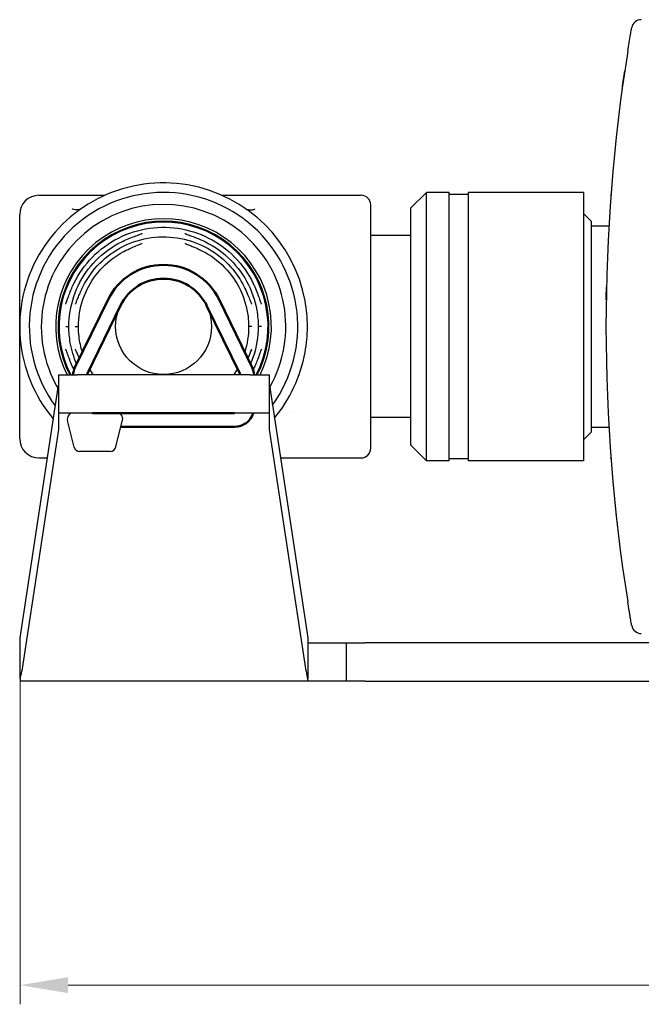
# Model space of a CAD drawing. Header units: millimetres. Extents: x 399 to 6233, y -1870 to 1602.
# Tile 520 of 656: x 5938 to 5971, y -138 to -87. Entities that reach past the tile are written whole.
import ezdxf

# ---------------------------------------------------------------- set-up
doc = ezdxf.new("R2010")
doc.units = ezdxf.units.MM
for name, color, linetype, lineweight in [('AM_0', 7, 'Continuous', 50), ('AM_5', 3, 'Continuous', 25), ('可見 (ISO)', 7, 'Continuous', 25)]:
    doc.layers.add(name, color=color, linetype=linetype, lineweight=lineweight)
doc.styles.add('尺寸標註', font='romans.shx', dxfattribs={"bigfont": 'CHINESET.SHX'})
doc.dimstyles.new('CNS1$0', dxfattribs={"dimtxt": 2.5, "dimasz": 2.5, "dimexe": 1, "dimexo": 1, "dimgap": 1.5, "dimtad": 1, "dimtoh": 1, "dimdec": 1, "dimdsep": 46, "dimtxsty": '尺寸標註', "dimcen": 0, "dimclrd": 2, "dimclre": 2, "dimclrt": 1, "dimadec": 0, "dimazin": 2, "dimtp": 0.1, "dimtm": 0.1, "dimtfac": 0.71, "dimtdec": 1, "dimtmove": 0, "dimatfit": 0, "dimfxl": 0, "dimlwd": 13, "dimlwe": 13, "dimarcsym": 0})

# ---------------------------------------------------------------- blocks, each defined once
blk = doc.blocks.new('*D332')
at = {"layer": 'AM_5', "color": 2, "lineweight": 13}
for p, q in [((6099.13, -103.796), (6099.13, -138.156)), ((5938.43, -120.028), (5938.43, -138.156)), ((6096.63, -137.156), (5940.93, -137.156))]:
    blk.add_line(p, q, dxfattribs=at)
at = {"layer": 'AM_5', "color": 2, "lineweight": -2}
for points in [[(5940.93, -136.739), (5940.93, -137.573), (5938.43, -137.156)], [(6096.63, -136.739), (6096.63, -137.573), (6099.13, -137.156)]]:
    blk.add_solid(points, dxfattribs=at)
at = {"layer": 'Defpoints', "color": 0, "lineweight": -2}
for p in [(6099.13, -102.796), (5938.43, -119.028), (5938.43, -137.156)]:
    blk.add_point(p, dxfattribs=at)
at = {"layer": 'AM_5', "color": 1, "insert": (6018.78, -134.406), "char_height": 2.5, "attachment_point": 5, "style": '尺寸標註'}
blk.add_mtext('160.7', dxfattribs=at)

msp = doc.modelspace()

# ---------------------------------------------------------------- linework, layer by layer
for p, q in [((5943.479, -107.307), (5941.189, -107.307)), ((5943.436, -107.307), (5941.232, -107.307)), ((5941.246, -109.092), (5940.901, -107.692)), ((5943.428, -109.066), (5943.773, -107.666)), ((5943.134, -109.307), (5941.534, -109.307))]:
    msp.add_line(p, q)
for centre, start, end in [((5941.189, -107.607), 90, 196.3206), ((5943.479, -107.607), 348.6901, 90), ((5941.534, -109.007), 196.3206, 270), ((5943.134, -109.007), 270, 348.6901)]:
    msp.add_arc(centre, 0.3, start, end)
at = {"layer": 'AM_0'}
for p, q in [((5941.292, -104.929), (5943.014, -101.388)), ((5941.94, -105.244), (5943.661, -101.703)), ((5949.879, -105.244), (5948.158, -101.703)), ((5950.557, -104.992), (5948.806, -101.388)), ((5941.189, -107.306), (5941.189, -107.307)), ((5941.91, -107.307), (5941.91, -107.306)), ((5942.21, -107.306), (5949.466, -107.306)), ((5943.685, -107.306), (5949.61, -107.306)), ((5943.685, -108.026), (5949.61, -108.026))]:
    msp.add_line(p, q, dxfattribs=at)
for centre, radius, start, end in [((5945.91, -102.796), 3.22, 25.9246, 154.0754), ((5945.91, -102.796), 2.5, 25.9246, 154.0754), ((5942.21, -105.375), 1.02, 154.0754, 176.1182), ((5942.21, -105.375), 0.3, 154.0754, 166.6926), ((5949.61, -105.375), 0.3, 13.3074, 25.9246), ((5949.61, -105.375), 1.02, 3.8818, 25.9246), ((5949.61, -107.006), 1.02, 270, 342.8954)]:
    msp.add_arc(centre, radius, start, end, dxfattribs=at)
at = {"layer": '可見 (ISO)'}
for p, q in [((5939.41, -95.946), (5942.855, -95.946)), ((5948.964, -95.946), (5956.21, -95.946)), ((5958.81, -96.601), (5959.615, -95.796)), ((5959.615, -109.796), (5959.615, -95.796)), ((5960.81, -95.796), (5959.615, -95.796)), ((5960.81, -109.796), (5960.81, -95.796)), ((5961.81, -95.896), (5960.81, -95.896)), ((5961.81, -109.796), (5961.81, -95.796)), ((5967.81, -95.796), (5961.81, -95.796)), ((5967.81, -95.796), (5967.81, -109.796)), ((5956.71, -109.146), (5956.71, -96.446)), ((5969.21, -96.296), (5969.21, -96.314)), ((5969.211, -96.296), (5969.21, -96.296)), ((5938.41, -99.601), (5938.41, -96.946)), ((5958.81, -108.991), (5958.81, -96.601)), ((5968.21, -97.296), (5967.81, -96.896)), ((5968.21, -97.296), (5968.21, -108.296)), ((5968.21, -97.546), (5969.13, -97.546)), ((5944.725, -98.092), (5944.725, -98.092)), ((5947.034, -97.947), (5947.034, -97.947)), ((5947.094, -98.092), (5947.094, -98.092)), ((5958.81, -98.046), (5956.71, -98.046)), ((5947.045, -98.463), (5947.045, -98.463)), ((5952.71, -98.346), (5952.71, -98.346)), ((5953.01, -98.718), (5953.01, -98.718)), ((5938.41, -102.796), (5938.41, -99.601)), ((5953.01, -100.379), (5953.01, -100.379)), ((5940.965, -101.546), (5940.965, -101.546)), ((5941.33, -101.602), (5941.33, -101.602)), ((5950.855, -101.546), (5950.855, -101.546)), ((5940.81, -102.796), (5940.973, -102.796)), ((5941.31, -102.796), (5941.472, -102.796)), ((5941.473, -102.796), (5941.472, -102.796)), ((5950.509, -102.796), (5950.347, -102.796)), ((5950.347, -102.796), (5950.347, -102.796)), ((5951.009, -102.796), (5950.846, -102.796)), ((5950.846, -102.796), (5950.846, -102.796)), ((5940.965, -104.046), (5940.965, -104.046)), ((5950.489, -103.99), (5950.489, -103.99)), ((5950.855, -104.046), (5950.855, -104.046)), ((5940.43, -105.314), (5941.43, -105.314)), ((5940.43, -105.314), (5940.43, -107.314)), ((5950.43, -105.314), (5941.43, -105.314)), ((5950.43, -105.314), (5951.43, -105.314)), ((5951.43, -107.314), (5951.43, -105.314)), ((5953.01, -105.213), (5953.01, -105.213)), ((5938.41, -108.646), (5938.41, -105.991)), ((5938.43, -119.028), (5940.43, -105.85)), ((5951.43, -105.85), (5953.43, -119.028)), ((5941.43, -107.314), (5940.43, -107.314)), ((5940.43, -107.314), (5940.43, -107.582)), ((5950.43, -107.314), (5941.43, -107.314)), ((5951.43, -107.314), (5950.43, -107.314)), ((5951.43, -107.582), (5951.43, -107.314)), ((5952.71, -107.246), (5952.71, -107.246)), ((5953.01, -106.874), (5953.01, -106.874)), ((5940.43, -107.582), (5940.43, -108.159)), ((5951.43, -108.159), (5951.43, -107.582)), ((5958.81, -107.546), (5956.71, -107.546)), ((5940.43, -108.159), (5938.517, -120.76)), ((5953.342, -120.76), (5951.43, -108.159)), ((5968.21, -108.296), (5967.81, -108.696)), ((5968.21, -108.046), (5969.13, -108.046)), ((5958.81, -108.991), (5959.615, -109.796)), ((5969.21, -109.278), (5969.21, -109.296)), ((5969.211, -109.296), (5969.21, -109.296)), ((5939.41, -109.646), (5939.853, -109.646)), ((5952.006, -109.646), (5956.21, -109.646)), ((5960.81, -109.796), (5959.615, -109.796)), ((5961.81, -109.696), (5960.81, -109.696)), ((5967.81, -109.796), (5961.81, -109.796)), ((5938.43, -121.169), (5938.43, -119.028)), ((5953.43, -119.028), (5953.43, -121.169)), ((5953.43, -119.296), (5955.43, -119.296)), ((5955.43, -119.296), (5956.43, -119.296)), ((5955.43, -119.296), (5955.43, -121.296)), ((5974.43, -119.296), (5956.43, -119.296)), ((5938.43, -121.169), (5938.43, -121.296)), ((5953.43, -121.296), (5953.43, -121.169)), ((5953.43, -121.296), (5938.43, -121.296)), ((5955.43, -121.296), (5953.43, -121.296)), ((5956.43, -121.296), (5955.43, -121.296)), ((5956.43, -121.296), (6054.43, -121.296))]:
    msp.add_line(p, q, dxfattribs=at)
msp.add_circle((5945.91, -102.796), 2.5, dxfattribs=at)
for centre, radius, start, end in [((5970.812, -87.283), 0.5, 89, 170.1847), ((5945.91, -102.796), 7.5, 10.3509, 219.9714), ((5939.41, -96.946), 1, 90, 180), ((5945.91, -102.796), 7, 324.206, 216.2546), ((5956.21, -96.446), 0.5, 0, 90), ((5945.91, -102.796), 6.375, 330.2766, 210.2927), ((5945.91, -102.796), 5.625, 333.4079, 206.5921), ((5945.91, -102.796), 5.5, 332.7542, 207.2458), ((5945.91, -102.796), 5.45, 332.4832, 207.5168), ((5945.91, -102.796), 7.5, 320.4327, 349.6491), ((5939.41, -108.646), 1, 180, 270), ((5956.21, -109.146), 0.5, 270, 0), ((5970.812, -118.309), 0.5, 189.8153, 271)]:
    msp.add_arc(centre, radius, start, end, dxfattribs=at)
for centre, major_axis, ratio, start_param, end_param in [((6060.452, -102.796), (0, 91.486), 0.999849, 1.413344, 1.728248), ((5938.342, -117.296), (0, -4), 0.087622, 0.25268, 0.523599), ((5953.517, -117.296), (0, 4), 0.087622, 2.617994, 2.888912)]:
    msp.add_ellipse(centre, major_axis=major_axis, ratio=ratio, start_param=start_param, end_param=end_param, dxfattribs=at)
for points, knots in [([(5970.111, -88.451), (5970.137, -88.286), (5970.164, -88.123), (5970.188, -87.973), (5970.213, -87.823), (5970.236, -87.684), (5970.256, -87.568), (5970.266, -87.509), (5970.275, -87.456), (5970.282, -87.41), (5970.29, -87.365), (5970.297, -87.326), (5970.302, -87.294), (5970.313, -87.231), (5970.319, -87.198), (5970.319, -87.198)], [0, 0, 0, 0, 0.000496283, 0.000496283, 0.000496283, 0.000992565, 0.000992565, 0.000992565, 0.001242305, 0.001242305, 0.001242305, 0.001488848, 0.001488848, 0.001488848, 0.00198513, 0.00198513, 0.00198513, 0.00198513]), ([(5969.819, -90.431), (5969.858, -90.142), (5969.9, -89.848), (5969.945, -89.536), (5969.95, -89.504), (5969.955, -89.472)], [0, 0, 0, 0, 0.08760995, 0.08760995, 0.09772978, 0.09772978, 0.09772978, 0.09772978]), ([(5969.507, -92.987), (5969.507, -92.987), (5969.507, -92.987), (5969.507, -92.986), (5969.507, -92.985), (5969.507, -92.983), (5969.507, -92.982), (5969.508, -92.981)], [0.02995296, 0.02995296, 0.02995296, 0.02995296, 0.03266965, 0.03266965, 0.04118502, 0.04118502, 0.04704465, 0.04704465, 0.04704465, 0.04704465]), ([(5969.496, -93.088), (5969.496, -93.088), (5969.496, -93.088), (5969.496, -93.087), (5969.496, -93.086), (5969.496, -93.084), (5969.497, -93.083), (5969.497, -93.081)], [0.02997514, 0.02997514, 0.02997514, 0.02997514, 0.03261946, 0.03261946, 0.04097847, 0.04097847, 0.04707143, 0.04707143, 0.04707143, 0.04707143]), ([(5969.236, -95.946), (5969.236, -95.945), (5969.236, -95.945), (5969.237, -95.944), (5969.237, -95.943), (5969.237, -95.939), (5969.237, -95.937), (5969.238, -95.928), (5969.238, -95.924), (5969.238, -95.92), (5969.238, -95.919), (5969.238, -95.919)], [0, 0, 0, 0, 0.00097656, 0.00097656, 0.00488283, 0.00488283, 0.01269545, 0.01269545, 0.04395329, 0.04395329, 0.05714808, 0.05714808, 0.05714808, 0.05714808]), ([(5941.638, -96.632), (5941.57, -96.678), (5941.492, -96.704), (5941.333, -96.711), (5941.255, -96.698), (5941.164, -96.665), (5941.153, -96.661), (5941.141, -96.656)], [-0.07067013, -0.07067013, -0.07067013, -0.07067013, -0.03295236, -0.03295236, 0, 0, 0.00471986, 0.00471986, 0.00471986, 0.00471986]), ([(5950.182, -96.632), (5950.216, -96.655), (5950.252, -96.673), (5950.291, -96.686), (5950.31, -96.692), (5950.33, -96.697), (5950.35, -96.701), (5950.37, -96.705), (5950.39, -96.707), (5950.412, -96.708), (5950.499, -96.712), (5950.59, -96.693), (5950.678, -96.656)], [0, 0, 0, 0, 0.25, 0.25, 0.25, 0.375, 0.375, 0.375, 0.5, 0.5, 0.5, 1, 1, 1, 1]), ([(5941.152, -100.729), (5941.374, -100.219), (5941.683, -99.738), (5942.433, -98.908), (5942.885, -98.548), (5943.866, -97.999), (5944.409, -97.802), (5945.514, -97.597), (5946.092, -97.585), (5947.205, -97.745), (5947.756, -97.919), (5948.759, -98.428), (5949.224, -98.769), (5950.011, -99.573), (5950.343, -100.046), (5950.615, -100.611), (5950.642, -100.67), (5950.668, -100.729)], [0, 0, 0, 0, 0.167078, 0.167078, 0.335772, 0.335772, 0.504451, 0.504451, 0.673164, 0.673164, 0.841893, 0.841893, 1.010627, 1.010627, 1.179352, 1.179352, 1.198802, 1.198802, 1.198802, 1.198802]), ([(5941.706, -100.721), (5941.929, -100.269), (5942.23, -99.849), (5942.944, -99.132), (5943.367, -98.827), (5944.277, -98.375), (5944.776, -98.222), (5945.784, -98.085), (5946.305, -98.1), (5947.303, -98.294), (5947.793, -98.476), (5948.676, -98.979), (5949.081, -99.308), (5949.693, -99.998), (5949.929, -100.349), (5950.113, -100.721)], [0, 0, 0, 0, 0.151089, 0.151089, 0.303542, 0.303542, 0.456022, 0.456022, 0.608536, 0.608536, 0.761041, 0.761041, 0.913496, 0.913496, 1.037978, 1.037978, 1.037978, 1.037978]), ([(5943.897, -98.292), (5944.01, -98.241), (5944.127, -98.193), (5944.346, -98.107), (5944.451, -98.068), (5944.622, -98.006), (5944.691, -97.981), (5944.758, -97.955), (5944.774, -97.948), (5944.795, -97.939), (5944.801, -97.935), (5944.801, -97.935)], [0, 0, 0, 0, 0.0373786, 0.0373786, 0.0744383, 0.0744383, 0.10791, 0.10791, 0.121387, 0.121387, 0.1323603, 0.1323603, 0.1323603, 0.1323603]), ([(5947.019, -97.936), (5947.019, -97.936), (5947.019, -97.936), (5947.021, -97.937), (5947.026, -97.94), (5947.044, -97.948), (5947.061, -97.955), (5947.112, -97.975), (5947.15, -97.989), (5947.25, -98.026), (5947.317, -98.05), (5947.471, -98.106), (5947.561, -98.14), (5947.741, -98.213), (5947.832, -98.251), (5947.922, -98.292)], [0.0290476, 0.0290476, 0.0290476, 0.0290476, 0.0308407, 0.0308407, 0.0399216, 0.0399216, 0.0543905, 0.0543905, 0.0748613, 0.0748613, 0.101764, 0.101764, 0.1323735, 0.1323735, 0.1619562, 0.1619562, 0.1619562, 0.1619562]), ([(5940.973, -102.796), (5940.974, -102.265), (5941.062, -101.728), (5941.402, -100.718), (5941.66, -100.232), (5942.309, -99.381), (5942.709, -99.004), (5943.388, -98.546), (5943.638, -98.407), (5943.897, -98.292)], [0, 0, 0, 0, 0.1592126, 0.1592126, 0.3197962, 0.3197962, 0.4803665, 0.4803665, 0.5654795, 0.5654795, 0.5654795, 0.5654795]), ([(5943.879, -98.853), (5943.997, -98.792), (5944.119, -98.735), (5944.345, -98.635), (5944.453, -98.591), (5944.584, -98.539), (5944.619, -98.525), (5944.706, -98.489), (5944.751, -98.47), (5944.784, -98.454), (5944.79, -98.45), (5944.79, -98.45)], [0, 0, 0, 0, 0.0398539, 0.0398539, 0.078478, 0.078478, 0.0951556, 0.0951556, 0.1235619, 0.1235619, 0.1351343, 0.1351343, 0.1351343, 0.1351343]), ([(5947.03, -98.451), (5947.03, -98.451), (5947.03, -98.452), (5947.032, -98.453), (5947.038, -98.456), (5947.057, -98.465), (5947.075, -98.473), (5947.128, -98.496), (5947.167, -98.511), (5947.268, -98.552), (5947.336, -98.579), (5947.491, -98.643), (5947.581, -98.681), (5947.761, -98.764), (5947.851, -98.807), (5947.94, -98.853)], [0.0284071, 0.0284071, 0.0284071, 0.0284071, 0.0306852, 0.0306852, 0.0399609, 0.0399609, 0.05475, 0.05475, 0.0754396, 0.0754396, 0.1026089, 0.1026089, 0.1336416, 0.1336416, 0.163637, 0.163637, 0.163637, 0.163637]), ([(5947.922, -98.292), (5948.406, -98.508), (5948.861, -98.807), (5949.644, -99.528), (5949.983, -99.961), (5950.497, -100.9), (5950.679, -101.418), (5950.821, -102.226), (5950.846, -102.511), (5950.846, -102.796)], [0, 0, 0, 0, 0.1590061, 0.1590061, 0.3195487, 0.3195487, 0.4801, 0.4801, 0.5655158, 0.5655158, 0.5655158, 0.5655158]), ([(5941.472, -102.796), (5941.472, -102.319), (5941.552, -101.835), (5941.858, -100.927), (5942.09, -100.491), (5942.673, -99.726), (5943.033, -99.387), (5943.575, -99.021), (5943.725, -98.933), (5943.879, -98.853)], [0, 0, 0, 0, 0.143201, 0.143201, 0.2875505, 0.2875505, 0.4319259, 0.4319259, 0.4838829, 0.4838829, 0.4838829, 0.4838829]), ([(5947.94, -98.853), (5948.364, -99.072), (5948.757, -99.363), (5949.425, -100.049), (5949.707, -100.454), (5950.122, -101.323), (5950.259, -101.797), (5950.337, -102.448), (5950.347, -102.622), (5950.347, -102.796)], [0, 0, 0, 0, 0.1430279, 0.1430279, 0.2873367, 0.2873367, 0.4316977, 0.4316977, 0.4838857, 0.4838857, 0.4838857, 0.4838857]), ([(5940.804, -101.62), (5940.804, -101.62), (5940.804, -101.62), (5940.805, -101.619), (5940.807, -101.614), (5940.816, -101.596), (5940.823, -101.579), (5940.843, -101.529), (5940.857, -101.492), (5940.893, -101.392), (5940.917, -101.326), (5940.973, -101.172), (5941.007, -101.082), (5941.077, -100.905), (5941.114, -100.816), (5941.152, -100.729)], [0.0293404, 0.0293404, 0.0293404, 0.0293404, 0.0309525, 0.0309525, 0.0399871, 0.0399871, 0.0543878, 0.0543878, 0.0748966, 0.0748966, 0.1018651, 0.1018651, 0.1325501, 0.1325501, 0.1610378, 0.1610378, 0.1610378, 0.1610378]), ([(5941.318, -101.617), (5941.318, -101.617), (5941.319, -101.617), (5941.32, -101.615), (5941.323, -101.61), (5941.332, -101.591), (5941.34, -101.573), (5941.362, -101.521), (5941.377, -101.483), (5941.417, -101.382), (5941.444, -101.315), (5941.506, -101.16), (5941.544, -101.07), (5941.623, -100.893), (5941.664, -100.806), (5941.706, -100.721)], [0.0287692, 0.0287692, 0.0287692, 0.0287692, 0.0308179, 0.0308179, 0.0400315, 0.0400315, 0.0547303, 0.0547303, 0.0754546, 0.0754546, 0.1026855, 0.1026855, 0.1337713, 0.1337713, 0.1624404, 0.1624404, 0.1624404, 0.1624404]), ([(5950.113, -100.721), (5950.17, -100.836), (5950.224, -100.955), (5950.319, -101.176), (5950.362, -101.281), (5950.429, -101.45), (5950.456, -101.518), (5950.489, -101.594), (5950.502, -101.618), (5950.502, -101.618)], [0, 0, 0, 0, 0.0386648, 0.0386648, 0.0765489, 0.0765489, 0.1103367, 0.1103367, 0.1331561, 0.1331561, 0.1331561, 0.1331561]), ([(5950.668, -100.729), (5950.716, -100.841), (5950.762, -100.956), (5950.845, -101.171), (5950.883, -101.274), (5950.944, -101.442), (5950.969, -101.511), (5950.996, -101.578), (5951.003, -101.595), (5951.012, -101.615), (5951.016, -101.621), (5951.016, -101.621)], [0, 0, 0, 0, 0.0366262, 0.0366262, 0.073161, 0.073161, 0.1065816, 0.1065816, 0.1201448, 0.1201448, 0.1311498, 0.1311498, 0.1311498, 0.1311498]), ([(5953.288, -104.144), (5953.369, -103.699), (5953.41, -103.247), (5953.41, -102.796), (5953.41, -102.344), (5953.369, -101.893), (5953.288, -101.448)], [0, 0, 0, 0, 0.001354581, 0.001354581, 0.001354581, 0.002709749, 0.002709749, 0.002709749, 0.002709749]), ([(5938.41, -105.991), (5938.41, -105.918), (5938.41, -105.827), (5938.41, -105.719), (5938.41, -105.665), (5938.41, -105.607), (5938.41, -105.544), (5938.41, -105.482), (5938.41, -105.415), (5938.41, -105.343), (5938.41, -105.303), (5938.41, -105.259), (5938.41, -105.217), (5938.41, -104.884), (5938.41, -104.629), (5938.41, -104.452), (5938.41, -104.449), (5938.41, -104.448), (5938.41, -104.443), (5938.41, -104.165), (5938.41, -103.906), (5938.41, -103.667), (5938.41, -103.659), (5938.41, -103.652), (5938.41, -103.643), (5938.41, -103.5), (5938.41, -103.358), (5938.41, -103.217), (5938.41, -103.076), (5938.41, -102.935), (5938.41, -102.796)], [0, 0, 0, 0, 0.109375, 0.109375, 0.109375, 0.164063, 0.164063, 0.164063, 0.21875, 0.21875, 0.21875, 0.25, 0.25, 0.25, 0.496094, 0.496094, 0.496094, 0.5, 0.5, 0.5, 0.742188, 0.742188, 0.742188, 0.75, 0.75, 0.75, 0.875, 0.875, 0.875, 1, 1, 1, 1]), ([(5941.379, -104.75), (5941.227, -104.396), (5941.114, -104.023), (5940.999, -103.366), (5940.973, -103.08), (5940.973, -102.796)], [0.3650619, 0.3650619, 0.3650619, 0.3650619, 0.4800844, 0.4800844, 0.5654287, 0.5654287, 0.5654287, 0.5654287]), ([(5941.68, -104.132), (5941.596, -103.866), (5941.536, -103.592), (5941.483, -103.144), (5941.472, -102.97), (5941.472, -102.796)], [0.3485353, 0.3485353, 0.3485353, 0.3485353, 0.4316977, 0.4316977, 0.4838857, 0.4838857, 0.4838857, 0.4838857]), ([(5950.846, -102.796), (5950.846, -103.327), (5950.757, -103.864), (5950.544, -104.497), (5950.495, -104.625), (5950.44, -104.751)], [0, 0, 0, 0, 0.1592111, 0.1592111, 0.2002725, 0.2002725, 0.2002725, 0.2002725]), ([(5941.152, -104.863), (5941.103, -104.751), (5941.057, -104.636), (5940.974, -104.421), (5940.936, -104.318), (5940.875, -104.15), (5940.85, -104.081), (5940.823, -104.014), (5940.816, -103.997), (5940.807, -103.977), (5940.803, -103.971), (5940.803, -103.971)], [0, 0, 0, 0, 0.0366262, 0.0366262, 0.073161, 0.073161, 0.1065816, 0.1065816, 0.1201448, 0.1201448, 0.1311498, 0.1311498, 0.1311498, 0.1311498]), ([(5941.52, -104.462), (5941.483, -104.375), (5941.45, -104.293), (5941.39, -104.142), (5941.363, -104.074), (5941.33, -103.997), (5941.317, -103.974), (5941.317, -103.974)], [0.04611138, 0.04611138, 0.04611138, 0.04611138, 0.07654886, 0.07654886, 0.11033668, 0.11033668, 0.13315612, 0.13315612, 0.13315612, 0.13315612]), ([(5950.501, -103.975), (5950.501, -103.975), (5950.501, -103.975), (5950.499, -103.977), (5950.497, -103.982), (5950.487, -104.001), (5950.479, -104.019), (5950.457, -104.071), (5950.442, -104.109), (5950.402, -104.21), (5950.375, -104.277), (5950.332, -104.386), (5950.316, -104.423), (5950.3, -104.462)], [0.02876921, 0.02876921, 0.02876921, 0.02876921, 0.03081794, 0.03081794, 0.04003151, 0.04003151, 0.05473033, 0.05473033, 0.07545463, 0.07545463, 0.10268552, 0.10268552, 0.11631952, 0.11631952, 0.11631952, 0.11631952]), ([(5951.015, -103.972), (5951.015, -103.972), (5951.015, -103.972), (5951.014, -103.973), (5951.012, -103.978), (5951.003, -103.996), (5950.996, -104.013), (5950.976, -104.063), (5950.962, -104.1), (5950.926, -104.2), (5950.902, -104.266), (5950.846, -104.42), (5950.812, -104.51), (5950.742, -104.687), (5950.705, -104.776), (5950.668, -104.863)], [0.0293404, 0.0293404, 0.0293404, 0.0293404, 0.0309525, 0.0309525, 0.0399871, 0.0399871, 0.0543878, 0.0543878, 0.0748966, 0.0748966, 0.1018651, 0.1018651, 0.1325501, 0.1325501, 0.1610378, 0.1610378, 0.1610378, 0.1610378]), ([(5941.241, -105.056), (5941.238, -105.051), (5941.235, -105.045), (5941.205, -104.981), (5941.178, -104.922), (5941.152, -104.863)], [1.17748106, 1.17748106, 1.17748106, 1.17748106, 1.17935174, 1.17935174, 1.19880205, 1.19880205, 1.19880205, 1.19880205]), ([(5969.238, -109.673), (5969.238, -109.673), (5969.238, -109.673), (5969.238, -109.672), (5969.238, -109.671), (5969.238, -109.667), (5969.237, -109.66), (5969.237, -109.649), (5969.237, -109.648), (5969.236, -109.647), (5969.236, -109.647), (5969.236, -109.647), (5969.236, -109.647), (5969.236, -109.647), (5969.236, -109.647), (5969.236, -109.647)], [0.0375225, 0.0375225, 0.0375225, 0.0375225, 0.03850494, 0.03850494, 0.05115719, 0.05115719, 0.08912615, 0.08912615, 0.09090529, 0.09090529, 0.09157246, 0.09157246, 0.09169756, 0.09169756, 0.09170929, 0.09170929, 0.09170929, 0.09170929]), ([(5969.497, -112.513), (5969.497, -112.51), (5969.496, -112.508), (5969.496, -112.506), (5969.496, -112.505), (5969.496, -112.505)], [0, 0, 0, 0, 0.01079377, 0.01079377, 0.01842781, 0.01842781, 0.01842781, 0.01842781]), ([(5969.508, -112.614), (5969.508, -112.611), (5969.507, -112.609), (5969.507, -112.606), (5969.507, -112.606), (5969.507, -112.606)], [0, 0, 0, 0, 0.01079105, 0.01079105, 0.01844721, 0.01844721, 0.01844721, 0.01844721]), ([(5970.319, -118.394), (5970.319, -118.394), (5970.313, -118.361), (5970.302, -118.298), (5970.297, -118.266), (5970.29, -118.227), (5970.282, -118.181), (5970.274, -118.135), (5970.266, -118.083), (5970.256, -118.025), (5970.246, -117.967), (5970.235, -117.902), (5970.224, -117.834), (5970.213, -117.766), (5970.201, -117.695), (5970.188, -117.619), (5970.163, -117.468), (5970.137, -117.306), (5970.111, -117.141)], [0, 0, 0, 0, 0.000495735, 0.000495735, 0.000495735, 0.000743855, 0.000743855, 0.000743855, 0.000992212, 0.000992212, 0.000992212, 0.001240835, 0.001240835, 0.001240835, 0.001489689, 0.001489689, 0.001489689, 0.001987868, 0.001987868, 0.001987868, 0.001987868])]:
    msp.add_open_spline(points, degree=3, knots=knots, dxfattribs=at)
for points in [[(5944.786, -97.947), (5944.785, -97.947), (5944.785, -97.947), (5944.785, -97.948)], [(5944.775, -98.463), (5944.775, -98.463), (5944.774, -98.463), (5944.774, -98.463)], [(5968.99, -101.404), (5968.994, -101.181), (5968.998, -100.96), (5969.003, -100.743)], [(5950.491, -101.606), (5950.49, -101.605), (5950.49, -101.605), (5950.49, -101.605)], [(5951.004, -101.606), (5951.004, -101.605), (5951.004, -101.605), (5951.003, -101.605)], [(5940.974, -102.796), (5940.974, -102.796), (5940.973, -102.796), (5940.973, -102.796)], [(5950.347, -102.796), (5950.347, -103.247), (5950.276, -103.703), (5950.14, -104.133)], [(5940.815, -103.986), (5940.815, -103.987), (5940.816, -103.987), (5940.816, -103.987)], [(5941.328, -103.986), (5941.329, -103.987), (5941.329, -103.987), (5941.329, -103.987)], [(5941.956, -105.314), (5941.947, -105.3), (5941.938, -105.285), (5941.928, -105.271)], [(5942.258, -105.314), (5942.187, -105.212), (5942.121, -105.106), (5942.059, -104.998)], [(5949.76, -104.998), (5949.698, -105.106), (5949.632, -105.212), (5949.561, -105.314)], [(5949.891, -105.271), (5949.882, -105.285), (5949.873, -105.3), (5949.863, -105.314)], [(5950.668, -104.863), (5950.639, -104.928), (5950.609, -104.992), (5950.578, -105.056)]]:
    msp.add_open_spline(points, degree=3, dxfattribs=at)

# ---------------------------------------------------------------- dimensions: what is measured, and where the dimension line sits
at = {"layer": 'AM_5'}
dim = msp.add_linear_dim(base=(5938.43, -137.156), p1=(6099.13, -102.796), p2=(5938.43, -119.028), dimstyle='CNS1$0', override={"dimfxl": 4, "dimarcsym": 1}, dxfattribs=at)
dim.commit()
dim.dimension.update_dxf_attribs({"geometry": '*D332', "text_midpoint": (6018.78, -134.406)})

doc.saveas('drawing.dxf')
